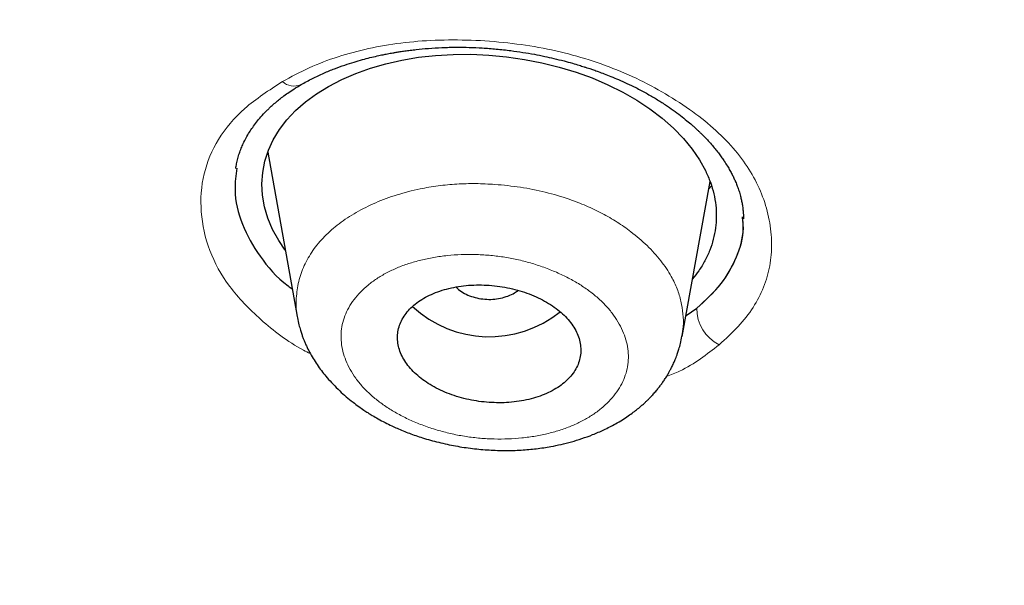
# Model space of a CAD drawing. Header units: millimetres. Extents: x 8 to 1023, y 12 to 832.
# Tile 433 of 656: x 612.63 to 622.3, y 750.84 to 756.39. Entities that reach past the tile are written whole.
import ezdxf

# ---------------------------------------------------------------- set-up
doc = ezdxf.new("R2010")
doc.units = ezdxf.units.MM

msp = doc.modelspace()

# ---------------------------------------------------------------- linework, layer by layer
at = {"color": 7, "linetype": 'Continuous', "lineweight": 30}
for p, q in [((615.0681, 755.0932), (615.3559, 753.4798)), ((619.1371, 753.284), (619.409, 754.807)), ((619.7274, 754.4404), (619.7265, 754.4595)), ((619.1743, 753.4922), (619.2798, 753.5626)), ((615.3622, 753.4669), (615.359, 753.4804))]:
    msp.add_line(p, q, dxfattribs=at)
at = {"color": 7, "linetype": 'Continuous', "lineweight": 30, "flags": 128}
msp.add_lwpolyline([(615.2393, 754.1335), (615.1746, 754.2278), (615.1149, 754.3365), (615.0683, 754.4474), (615.0354, 754.5587), (615.0162, 754.6704), (615.0106, 754.7826), (615.0186, 754.8952), (615.04, 755.0056), (615.0743, 755.1124), (615.1216, 755.2156), (615.1819, 755.315), (615.2552, 755.4108), (615.3402, 755.5013), (615.4365, 755.586), (615.5441, 755.665), (615.6631, 755.7382), (615.7933, 755.8057), (615.9317, 755.8659), (616.0764, 755.9178), (616.2274, 755.9616), (616.3846, 755.9971), (616.5482, 756.0245), (616.7149, 756.0429), (616.8867, 756.0526), (617.0619, 756.0535), (617.2369, 756.0457), (617.4119, 756.0293), (617.5865, 756.0042), (617.759, 755.9707), (617.9294, 755.9288), (618.0946, 755.8788), (618.2532, 755.8213), (618.407, 755.7555), (618.5525, 755.6832), (618.6897, 755.6042), (618.8186, 755.5187), (618.9391, 755.4265), (619.05, 755.3289), (619.1482, 755.2283), (619.2337, 755.1246), (619.3065, 755.0179), (619.3666, 754.9083), (619.3666, 754.9083)], dxfattribs=at)
at = {"color": 8, "linetype": 'Continuous', "lineweight": 0}
for centre, radius, start, end in [((615.3254, 755.91), 0.1686, 227.18963, 293.86266), ((619.6729, 753.5563), 0.3932, 179.08144, 243.49432)]:
    msp.add_arc(centre, radius, start, end, dxfattribs=at)
at = {"color": 7, "linetype": 'Continuous', "lineweight": 30}
msp.add_arc((617.2441, 754.3876), 1.1048, 226.92026, 308.92931, dxfattribs=at)
for points, knots in [([(599.6821, 745.2961), (599.0446, 745.7096), (597.7695, 746.5367), (595.9542, 747.8518), (594.2149, 749.2184), (592.5608, 750.6392), (590.9929, 752.1097), (589.5142, 753.6274), (588.1274, 755.1896), (586.8349, 756.7932), (585.6396, 758.4355), (584.5439, 760.1136), (583.5509, 761.8245), (582.6624, 763.5651), (581.8795, 765.3316), (581.2029, 767.1208), (580.6338, 768.9292), (580.1729, 770.7536), (579.8213, 772.5906), (579.5798, 774.4368), (579.4493, 776.2889), (579.431, 778.1434), (579.5251, 779.9968), (579.7305, 781.8454), (580.0465, 783.6858), (580.4719, 785.5148), (581.006, 787.3289), (581.6477, 789.1248), (582.3961, 790.8992), (583.2503, 792.6485), (584.2095, 794.3694), (585.2721, 796.0585), (586.4353, 797.7127), (587.6964, 799.3293), (589.0529, 800.9052), (590.5021, 802.4378), (592.0412, 803.924), (593.6677, 805.3611), (595.3789, 806.7463), (597.1721, 808.0765), (599.0443, 809.3489), (600.9914, 810.5616), (603.0093, 811.7126), (605.0941, 812.8), (607.2418, 813.822), (609.4485, 814.7765), (611.7101, 815.6617), (614.0228, 816.4757), (616.3824, 817.2164), (618.7846, 817.8821), (621.2245, 818.472), (623.6973, 818.9854), (626.1985, 819.4217), (628.7233, 819.78), (631.2672, 820.0603), (633.8256, 820.26), (636.3938, 820.3856), (638.1092, 820.4012), (638.967, 820.409)], [0, 0, 0, 0, 0.017858, 0.035716, 0.053573, 0.07143, 0.089286, 0.107143, 0.124999, 0.142856, 0.160713, 0.178571, 0.196429, 0.214287, 0.232143, 0.25, 0.267856, 0.285712, 0.303568, 0.321425, 0.339282, 0.35714, 0.374998, 0.392856, 0.410713, 0.42857, 0.446428, 0.464285, 0.482142, 0.499999, 0.517857, 0.535714, 0.553571, 0.571428, 0.589285, 0.607142, 0.624999, 0.642856, 0.660713, 0.67857, 0.696427, 0.714284, 0.732141, 0.749999, 0.767857, 0.785715, 0.803573, 0.821432, 0.83929, 0.857149, 0.875005, 0.892861, 0.910716, 0.928572, 0.946428, 0.964284, 0.982141, 1, 1, 1, 1]), ([(638.967, 818.009), (638.3628, 818.005), (637.1547, 817.997), (635.3444, 817.9324), (633.5372, 817.8292), (631.733, 817.6837), (629.9321, 817.4971), (628.1379, 817.2696), (626.4058, 817.0102), (624.7401, 816.7233), (623.1417, 816.4128), (621.5609, 816.0704), (619.9978, 815.6959), (618.4524, 815.2896), (616.8706, 814.8359), (615.2571, 814.3322), (613.6167, 813.7756), (612.0058, 813.1834), (610.4243, 812.556), (608.8722, 811.8935), (607.347, 811.1949), (605.8917, 810.4814), (604.506, 809.7569), (603.1916, 809.027), (601.9088, 808.2708), (600.6574, 807.4885), (599.4374, 806.6803), (598.2148, 805.8226), (596.9949, 804.9139), (595.7837, 803.9523), (594.6156, 802.964), (593.4906, 801.949), (592.4085, 800.9075), (591.3676, 799.8379), (590.3979, 798.7733), (589.4984, 797.7185), (588.6689, 796.6799), (587.8834, 795.6272), (587.142, 794.5603), (586.4445, 793.4792), (585.772, 792.3524), (585.1295, 791.1795), (584.5226, 789.9602), (583.9691, 788.7276), (583.4691, 787.4814), (583.0225, 786.2218), (582.6288, 784.9476), (582.2983, 783.6978), (582.0275, 782.4769), (581.8126, 781.29), (581.6459, 780.1015), (581.5271, 778.9115), (581.4564, 777.7195), (581.4331, 776.4921), (581.462, 775.2301), (581.5487, 773.9347), (581.6922, 772.6407), (581.8927, 771.348), (582.1501, 770.0563), (582.4641, 768.7676), (582.8228, 767.5219), (583.2202, 766.3223), (583.6505, 765.1703), (584.1257, 764.0301), (584.6458, 762.9016), (585.2109, 761.7847), (585.8395, 760.646), (586.5358, 759.4877), (587.3046, 758.3122), (588.1254, 757.1535), (588.9985, 756.0114), (589.924, 754.8861), (590.8988, 753.7813), (591.8905, 752.7307), (592.8916, 751.7352), (593.8983, 750.7921), (594.9411, 749.8712), (596.0199, 748.9727), (597.1349, 748.0965), (598.3202, 747.2174), (599.5787, 746.3387), (600.9133, 745.464), (602.288, 744.6186), (603.7029, 743.8026), (605.158, 743.0163), (606.6477, 742.2629), (608.1236, 741.5648), (609.5779, 740.9208), (611.0096, 740.3269), (612.4627, 739.7635), (613.9374, 739.2309), (615.4336, 738.7289), (616.9988, 738.2432), (618.6325, 737.7777), (620.334, 737.3365), (622.053, 736.9342), (623.7893, 736.5709), (625.5429, 736.2467), (627.3103, 735.9623), (629.0381, 735.725), (630.7219, 735.5312), (632.3607, 735.3774), (634.0049, 735.2575), (635.6543, 735.1725), (637.3089, 735.1191), (638.4138, 735.1126), (638.9669, 735.1093)], [0, 0, 0, 0, 0.01003, 0.020054, 0.030083, 0.040124, 0.050187, 0.060282, 0.070362, 0.079553, 0.088711, 0.097842, 0.106955, 0.116055, 0.12515, 0.135215, 0.145244, 0.155247, 0.165233, 0.175211, 0.185191, 0.195231, 0.204429, 0.213609, 0.222777, 0.23194, 0.241107, 0.250284, 0.260264, 0.270231, 0.280194, 0.290164, 0.300149, 0.31016, 0.320251, 0.329484, 0.338685, 0.347862, 0.357022, 0.366175, 0.375328, 0.385279, 0.395221, 0.405163, 0.415118, 0.425096, 0.435106, 0.445185, 0.454404, 0.463594, 0.472765, 0.481925, 0.491084, 0.500249, 0.510205, 0.520158, 0.530119, 0.540101, 0.550114, 0.56017, 0.570237, 0.579425, 0.588586, 0.597726, 0.606856, 0.615983, 0.625115, 0.635087, 0.645061, 0.655045, 0.665052, 0.67509, 0.685171, 0.695207, 0.70436, 0.713496, 0.722621, 0.731743, 0.74087, 0.750008, 0.759978, 0.769956, 0.779952, 0.789974, 0.800033, 0.810138, 0.820182, 0.829338, 0.838477, 0.847605, 0.856731, 0.86586, 0.875, 0.885017, 0.895019, 0.905016, 0.915017, 0.92503, 0.935066, 0.945076, 0.954226, 0.963368, 0.97251, 0.981657, 0.990818, 1, 1, 1, 1]), ([(696.002, 776.4662), (695.9947, 775.965), (695.98, 774.9631), (695.861, 773.4625), (695.6708, 771.9655), (695.4025, 770.472), (695.0581, 768.9822), (694.6463, 767.5288), (694.1731, 766.1154), (693.6441, 764.7452), (693.0498, 763.3902), (692.3902, 762.0503), (691.6534, 760.7038), (690.8365, 759.3537), (689.9364, 758.0034), (688.9673, 756.6765), (687.929, 755.3728), (686.8217, 754.0933), (685.6712, 752.8652), (684.4846, 751.6905), (683.2684, 750.5701), (681.9992, 749.481), (680.6769, 748.4233), (679.2806, 747.3817), (677.8086, 746.3592), (676.2591, 745.3595), (674.6548, 744.3986), (672.9958, 743.4768), (671.2864, 742.597), (669.5682, 741.7786), (667.8504, 741.0217), (666.1375, 740.3241), (664.394, 739.6702), (662.6198, 739.0602), (660.7838, 738.4845), (658.8853, 737.9465), (656.9241, 737.4497), (654.9336, 737.004), (652.9137, 736.6095), (650.8678, 736.2673), (648.8439, 735.9841), (646.8512, 735.7574), (644.8954, 735.5844), (642.9365, 735.4606), (640.9747, 735.3858), (638.9675, 735.3597), (636.9174, 735.3857), (634.8275, 735.4677), (632.743, 735.6052), (630.6644, 735.7981), (628.5941, 736.0462), (626.5779, 736.3425), (624.6214, 736.6824), (622.7274, 737.0617), (620.857, 737.4869), (619.0102, 737.9577), (617.1441, 738.4863), (615.2636, 739.0754), (613.3744, 739.728), (611.5217, 740.4297), (609.7057, 741.1802), (607.9259, 741.9795), (606.2194, 742.8094), (604.5887, 743.6645), (603.0365, 744.5392), (601.5312, 745.4497), (600.0726, 746.3957), (598.6295, 747.3989), (597.2073, 748.4603), (595.8124, 749.5811), (594.4768, 750.7371), (593.2005, 751.9281), (591.9821, 753.1553), (590.8457, 754.3924), (589.7912, 755.6339), (588.8189, 756.8731), (587.909, 758.1332), (587.0612, 759.4142), (586.2599, 760.7421), (585.5103, 762.1155), (584.8181, 763.5329), (584.1993, 764.9653), (583.6538, 766.4127), (583.1805, 767.8781), (582.7877, 769.3322), (582.4726, 770.7709), (582.2317, 772.1876), (582.061, 773.6092), (581.9542, 775.0357), (581.941, 775.9887), (581.9344, 776.4658)], [0, 0, 0, 0, 0.011647, 0.023279, 0.034914, 0.046569, 0.058262, 0.069997, 0.081033, 0.092045, 0.103046, 0.114051, 0.125075, 0.136674, 0.148268, 0.159874, 0.171507, 0.183184, 0.194903, 0.205931, 0.216944, 0.227954, 0.238974, 0.250018, 0.2616, 0.2732, 0.284834, 0.296518, 0.308264, 0.319998, 0.330999, 0.341975, 0.352941, 0.363907, 0.374886, 0.386463, 0.398058, 0.409684, 0.421356, 0.433089, 0.444843, 0.455871, 0.466863, 0.477832, 0.488791, 0.499751, 0.51144, 0.523115, 0.53479, 0.54648, 0.558201, 0.569925, 0.580927, 0.591892, 0.602833, 0.61376, 0.624687, 0.6364, 0.648087, 0.659761, 0.671439, 0.683135, 0.694871, 0.705904, 0.716895, 0.727858, 0.738804, 0.749746, 0.761426, 0.773081, 0.784724, 0.796373, 0.808043, 0.819784, 0.830839, 0.841857, 0.852852, 0.863839, 0.87483, 0.886496, 0.898127, 0.909738, 0.921348, 0.932974, 0.944696, 0.955762, 0.96681, 0.977856, 0.988914, 1, 1, 1, 1]), ([(582.4446, 775.8051), (582.445, 775.7911), (582.4458, 775.7597), (582.4473, 775.709), (582.4492, 775.6493), (582.4515, 775.5807), (582.4542, 775.5046), (582.4574, 775.4212), (582.461, 775.3307), (582.4653, 775.232), (582.4703, 775.1261), (582.4812, 774.9074), (582.4997, 774.5974), (582.5289, 774.2013), (582.5599, 773.8431), (582.5931, 773.5063), (582.6277, 773.1898), (582.6654, 772.8762), (582.7114, 772.5254), (582.7679, 772.1322), (582.8372, 771.6951), (582.9039, 771.3114), (582.9649, 770.9836), (583.0169, 770.7179), (583.0699, 770.4587), (583.122, 770.2148), (583.1725, 769.9868), (583.2213, 769.7741), (583.2599, 769.6108), (583.2883, 769.4935), (583.3062, 769.4202), (583.3228, 769.3526), (583.3375, 769.2938), (583.3495, 769.2456), (583.3588, 769.2091), (583.3656, 769.1821), (583.3715, 769.1587), (583.3785, 769.1315), (583.3875, 769.0963), (583.3983, 769.0544), (583.4104, 769.0074), (583.4279, 768.9406), (583.4513, 768.8515), (583.4818, 768.7374), (583.5157, 768.6128), (583.5529, 768.4778), (583.5937, 768.3328), (583.6383, 768.1769), (583.6859, 768.0141), (583.735, 767.8493), (583.7844, 767.687), (583.8467, 767.4858), (583.9222, 767.2484), (584.011, 766.9775), (584.0978, 766.7204), (584.1822, 766.4768), (584.2647, 766.2447), (584.3469, 766.0189), (584.4296, 765.7964), (584.513, 765.5773), (584.5968, 765.3616), (584.681, 765.1493), (584.7665, 764.9381), (584.8547, 764.7244), (584.9473, 764.5043), (585.0461, 764.2746), (585.1511, 764.0351), (585.2483, 763.8185), (585.3359, 763.6266), (585.4124, 763.4613), (585.4917, 763.2924), (585.5725, 763.123), (585.654, 762.9542), (585.7342, 762.7906), (585.8121, 762.6339), (585.8858, 762.4873), (585.9552, 762.351), (586.0201, 762.2247), (586.0763, 762.1163), (586.1232, 762.0267), (586.16, 761.957), (586.191, 761.8984), (586.2202, 761.8434), (586.2521, 761.7838), (586.2924, 761.7085), (586.3416, 761.6175), (586.3994, 761.5113), (586.4631, 761.3952), (586.533, 761.2692), (586.6085, 761.1343), (586.6899, 760.9906), (586.777, 760.8384), (586.8707, 760.6768), (587.0082, 760.4423), (587.1881, 760.1419), (587.4089, 759.7828), (587.6286, 759.4347), (587.8207, 759.1376), (587.9845, 758.8892), (588.1195, 758.6873), (588.2524, 758.4914), (588.3815, 758.3034), (588.5056, 758.1251), (588.6243, 757.9565), (588.7374, 757.7976), (588.8448, 757.6484), (588.9462, 757.5088), (589.0422, 757.3779), (589.1366, 757.2502), (589.2335, 757.1202), (589.3366, 756.9832), (589.4522, 756.8309), (589.5813, 756.6626), (589.7249, 756.4777), (589.8777, 756.2834), (590.0397, 756.08), (590.2656, 755.8001), (590.5571, 755.4464), (590.8346, 755.1188), (591.0355, 754.8857), (591.1559, 754.7474), (591.2775, 754.6088), (591.4003, 754.4702), (591.5243, 754.3313), (591.6486, 754.1934), (591.7649, 754.0655), (591.8701, 753.9508), (591.9618, 753.8514), (592.0452, 753.7615), (592.1122, 753.6897), (592.1645, 753.6339), (592.2036, 753.5923), (592.2394, 753.5543), (592.2717, 753.52), (592.2997, 753.4905), (592.3218, 753.4672), (592.3394, 753.4485), (592.3567, 753.4303), (592.3781, 753.4078), (592.4054, 753.3792), (592.4402, 753.3427), (592.4829, 753.298), (592.5343, 753.2445), (592.5923, 753.1843), (592.6549, 753.1195), (592.7198, 753.0527), (592.7854, 752.9854), (592.8517, 752.9177), (592.9772, 752.7901), (593.1648, 752.6012), (593.4183, 752.35), (593.6808, 752.094), (593.9679, 751.8186), (594.277, 751.5274), (594.6055, 751.2241), (594.9341, 750.9263), (595.2628, 750.6342), (595.5912, 750.3478), (595.8811, 750.0995), (596.1289, 749.8905), (596.3313, 749.7217), (596.5238, 749.5629), (596.7062, 749.4139), (596.8673, 749.2836), (597.0081, 749.1707), (597.13, 749.0735), (597.2501, 748.9784), (597.3741, 748.8808), (597.5077, 748.7764), (597.6523, 748.6642), (597.808, 748.5443), (597.9749, 748.4169), (598.1532, 748.2819), (598.3418, 748.1405), (598.5384, 747.9946), (598.7388, 747.8473), (598.94, 747.7009), (599.2201, 747.4992), (599.5785, 747.2453), (600.0151, 746.9428), (600.4478, 746.6494), (600.8786, 746.3633), (601.3096, 746.083), (601.7418, 745.8076), (602.1632, 745.5445), (602.5746, 745.2926), (602.9799, 745.0491), (603.3952, 744.8041), (603.8235, 744.5564), (604.2651, 744.306), (604.6297, 744.1035), (604.9104, 743.9498), (605.0993, 743.8473), (605.2804, 743.7499), (605.4519, 743.6584), (605.6137, 743.5727), (605.7658, 743.4928), (605.9081, 743.4185), (606.0182, 743.3614), (606.0971, 743.3206), (606.1456, 743.2956), (606.1866, 743.2745), (606.2193, 743.2577), (606.2451, 743.2445), (606.2688, 743.2323), (606.2958, 743.2185), (606.3341, 743.199), (606.3852, 743.1729), (606.4499, 743.14), (606.5225, 743.1032), (606.6, 743.064), (606.7168, 743.0052), (606.8764, 742.9254), (607.0831, 742.823), (607.3039, 742.7146), (607.5389, 742.6005), (607.7865, 742.4816), (608.0422, 742.3602), (608.3002, 742.2392), (608.5563, 742.1205), (608.8624, 741.9803), (609.2166, 741.8205), (609.6173, 741.643), (610.0083, 741.473), (610.3901, 741.3099), (610.7661, 741.1522), (611.1402, 740.998), (611.6197, 740.8038), (612.2069, 740.572), (612.9043, 740.3058), (613.6236, 740.0406), (614.365, 739.7769), (615.1288, 739.5155), (615.8982, 739.2623), (616.6731, 739.0173), (617.4941, 738.7683), (618.3622, 738.517), (619.2779, 738.2653), (620.1995, 738.0252), (621.1268, 737.7966), (622.0594, 737.5796), (622.9971, 737.3742), (623.9132, 737.1859), (624.807, 737.0135), (625.6779, 736.8562), (626.5516, 736.7089), (627.4278, 736.5718), (628.3063, 736.4448), (629.1873, 736.3278), (630.0707, 736.2208), (630.9566, 736.1239), (631.8446, 736.037), (632.7345, 735.9603), (633.6259, 735.8939), (634.5018, 735.8388), (635.362, 735.7943), (636.2063, 735.7599), (637.0519, 735.7346), (637.899, 735.7185), (638.7918, 735.7112), (639.7291, 735.7144), (640.7097, 735.7301), (641.6884, 735.7581), (642.6654, 735.7983), (643.6407, 735.8507), (644.6145, 735.9153), (645.5595, 735.99), (646.4756, 736.0736), (647.3628, 736.1648), (648.2477, 736.2662), (649.13, 736.3775), (650.0098, 736.4988), (650.8873, 736.6302), (651.7624, 736.7717), (652.6349, 736.9234), (653.5043, 737.085), (654.3703, 737.2566), (655.2325, 737.4379), (656.0744, 737.6255), (656.8959, 737.8185), (657.6972, 738.0163), (658.4943, 738.2228), (659.2869, 738.4379), (660.1162, 738.6733), (660.9807, 738.9307), (661.8791, 739.2114), (662.7702, 739.5032), (663.6538, 739.806), (664.5299, 740.1199), (665.3982, 740.4447), (666.12, 740.7262), (666.7003, 740.9598), (667.1432, 741.1419), (667.5878, 741.3285), (668.0339, 741.5197), (668.4822, 741.7159), (668.9169, 741.9101), (669.34, 742.1029), (669.753, 742.2947), (670.072, 742.4457), (670.2956, 742.5528), (670.4216, 742.6135), (670.5482, 742.6749), (670.6755, 742.737), (670.8035, 742.7998), (670.931, 742.8627), (671.0548, 742.9242), (671.1782, 742.9858), (671.2972, 743.0456), (671.4102, 743.1026), (671.5088, 743.1526), (671.593, 743.1955), (671.6627, 743.2312), (671.716, 743.2585), (671.7578, 743.2799), (671.7942, 743.2987), (671.8353, 743.3199), (671.8837, 743.3449), (671.9413, 743.3747), (672.0137, 743.4123), (672.102, 743.4583), (672.2072, 743.5134), (672.3217, 743.5737), (672.4415, 743.6371), (672.6026, 743.7228), (672.8051, 743.8314), (673.0792, 743.9801), (673.3871, 744.1494), (673.7294, 744.3404), (674.0753, 744.5366), (674.4201, 744.7353), (674.7593, 744.934), (675.1122, 745.1438), (675.4776, 745.3647), (675.8541, 745.5964), (676.2208, 745.826), (676.5831, 746.0568), (676.9441, 746.2907), (677.3081, 746.5308), (677.6751, 746.7771), (678.0469, 747.0312), (678.3605, 747.2495), (678.6122, 747.4273), (678.7975, 747.5596), (678.9733, 747.6861), (679.139, 747.8064), (679.2948, 747.9204), (679.4407, 748.0281), (679.577, 748.1293), (679.6998, 748.2212), (679.8108, 748.3047), (679.9155, 748.3839), (680.023, 748.4656), (680.1372, 748.553), (680.2583, 748.6462), (680.3863, 748.7453), (680.5292, 748.8567), (680.6876, 748.9813), (680.8623, 749.1198), (681.0451, 749.2662), (681.2323, 749.4177), (681.4202, 749.5712), (681.6879, 749.7922), (682.0304, 750.0797), (682.4098, 750.4057), (682.7452, 750.6999), (683.0414, 750.964), (683.3359, 751.2312), (683.633, 751.5055), (683.9348, 751.7892), (684.1756, 752.0197), (684.355, 752.1937), (684.4723, 752.3082), (684.5901, 752.4242), (684.7085, 752.5415), (684.8254, 752.6583), (684.938, 752.7716), (685.0465, 752.8815), (685.1492, 752.9863), (685.2457, 753.0854), (685.3324, 753.1749), (685.4094, 753.2549), (685.4704, 753.3186), (685.5171, 753.3674), (685.5509, 753.4029), (685.5797, 753.4332), (685.6062, 753.4611), (685.6342, 753.4907), (685.6678, 753.5263), (685.7079, 753.5688), (685.7547, 753.6185), (685.8229, 753.6913), (685.9115, 753.7862), (686.0191, 753.9025), (686.13, 754.0232), (686.2614, 754.1673), (686.4141, 754.3365), (686.5889, 754.5324), (686.7695, 754.7377), (686.954, 754.95), (687.2318, 755.2743), (687.5949, 755.7086), (687.9351, 756.1301), (688.1692, 756.427), (688.3029, 756.5985), (688.4352, 756.77), (688.5645, 756.9397), (688.6915, 757.1081), (688.814, 757.2724), (688.9312, 757.4313), (689.0407, 757.5814), (689.1428, 757.7225), (689.2375, 757.8547), (689.3193, 757.97), (689.3899, 758.0701), (689.4527, 758.1598), (689.5172, 758.2523), (689.5856, 758.3512), (689.6583, 758.4571), (689.7409, 758.5781), (689.8336, 758.7153), (689.9371, 758.8699), (690.046, 759.0347), (690.1604, 759.2096), (690.3181, 759.4539), (690.5145, 759.7645), (690.7668, 760.1741), (691.0327, 760.6197), (691.2387, 760.9777), (691.3698, 761.2107), (691.4296, 761.318), (691.4867, 761.421), (691.5389, 761.5161), (691.5847, 761.6002), (691.6242, 761.6731), (691.6555, 761.7313), (691.6797, 761.7764), (691.6976, 761.8097), (691.7117, 761.8361), (691.7222, 761.8559), (691.7312, 761.8729), (691.7415, 761.8921), (691.7553, 761.9182), (691.7724, 761.9505), (691.7915, 761.9867), (691.8208, 762.0424), (691.8614, 762.1198), (691.9142, 762.2215), (691.9714, 762.3325), (692.0505, 762.4875), (692.151, 762.6874), (692.2721, 762.9329), (692.3964, 763.1901), (692.5235, 763.4592), (692.6374, 763.706), (692.738, 763.9283), (692.8242, 764.1223), (692.9085, 764.3151), (692.9887, 764.5016), (693.0633, 764.6782), (693.134, 764.8481), (693.2007, 765.0109), (693.2633, 765.166), (693.3204, 765.3094), (693.3689, 765.4328), (693.4097, 765.5379), (693.4452, 765.6301), (693.481, 765.7239), (693.5216, 765.8312), (693.5676, 765.9544), (693.6192, 766.0944), (693.674, 766.2453), (693.7318, 766.407), (693.7925, 766.5796), (693.8525, 766.7536), (693.9115, 766.928), (693.9682, 767.099), (694.0244, 767.2713), (694.0786, 767.4411), (694.1306, 767.6073), (694.1806, 767.7698), (694.2411, 767.9707), (694.3105, 768.2072), (694.3868, 768.4763), (694.4425, 768.6798), (694.4799, 768.8195), (694.5004, 768.8967), (694.5186, 768.9661), (694.5344, 769.0268), (694.5479, 769.079), (694.559, 769.1224), (694.568, 769.1575), (694.5762, 769.1901), (694.5852, 769.2254), (694.5963, 769.2695), (694.6096, 769.3228), (694.6253, 769.3861), (694.6433, 769.4595), (694.6635, 769.543), (694.686, 769.6366), (694.7104, 769.7404), (694.7369, 769.8541), (694.7736, 770.0152), (694.8188, 770.2193), (694.8764, 770.4898), (694.9362, 770.7841), (694.9971, 771.1012), (695.0534, 771.4122), (695.1053, 771.7172), (695.1536, 772.019), (695.204, 772.3563), (695.2558, 772.7345), (695.3075, 773.1562), (695.354, 773.5879), (695.3951, 774.0283), (695.429, 774.4722), (695.4507, 774.7964), (695.4589, 774.9718), (695.4602, 774.9983)], [0, 0, 0, 0, 0.000308, 0.00069, 0.001145, 0.001674, 0.002276, 0.00292, 0.003632, 0.004411, 0.005257, 0.006152, 0.009626, 0.012651, 0.015604, 0.018178, 0.020695, 0.02317, 0.025678, 0.029092, 0.032585, 0.036159, 0.038302, 0.040463, 0.042551, 0.044541, 0.046341, 0.048052, 0.049674, 0.050287, 0.050886, 0.051446, 0.051921, 0.05231, 0.052613, 0.052804, 0.052961, 0.053179, 0.053464, 0.053812, 0.054194, 0.054604, 0.05543, 0.056351, 0.057369, 0.058452, 0.059626, 0.060891, 0.062239, 0.063584, 0.064902, 0.066193, 0.068489, 0.070695, 0.07281, 0.074779, 0.076663, 0.078501, 0.080325, 0.082135, 0.0839, 0.08565, 0.087387, 0.08913, 0.090952, 0.092859, 0.09485, 0.096926, 0.098274, 0.099656, 0.101071, 0.102516, 0.103918, 0.105323, 0.106643, 0.107879, 0.109031, 0.110099, 0.111082, 0.111784, 0.112377, 0.112857, 0.113276, 0.11378, 0.114377, 0.115197, 0.116102, 0.117093, 0.118169, 0.119332, 0.120556, 0.121864, 0.123254, 0.124726, 0.127926, 0.131043, 0.134078, 0.13703, 0.138843, 0.140623, 0.142364, 0.14403, 0.145612, 0.147112, 0.148529, 0.149862, 0.151113, 0.15228, 0.153387, 0.154557, 0.155794, 0.157098, 0.15869, 0.160373, 0.162145, 0.164008, 0.165957, 0.169858, 0.173805, 0.175097, 0.176394, 0.177695, 0.179001, 0.180312, 0.181628, 0.182918, 0.183956, 0.184904, 0.185762, 0.186531, 0.186966, 0.187365, 0.18773, 0.18806, 0.188352, 0.188581, 0.188733, 0.18889, 0.189107, 0.189383, 0.189718, 0.190161, 0.190677, 0.191267, 0.191909, 0.192557, 0.193211, 0.193869, 0.194531, 0.196938, 0.199405, 0.201934, 0.204523, 0.207615, 0.210672, 0.213694, 0.216683, 0.219637, 0.222551, 0.224419, 0.226191, 0.227867, 0.229446, 0.23093, 0.232027, 0.233066, 0.234053, 0.235094, 0.236222, 0.237439, 0.238744, 0.240137, 0.241618, 0.243188, 0.244814, 0.246468, 0.248106, 0.249729, 0.253273, 0.256743, 0.260138, 0.263484, 0.26681, 0.270115, 0.2734, 0.276392, 0.279395, 0.28247, 0.285617, 0.288837, 0.292128, 0.293531, 0.294898, 0.296193, 0.297416, 0.298566, 0.299645, 0.300653, 0.301588, 0.301976, 0.302323, 0.302612, 0.302842, 0.303015, 0.303155, 0.303344, 0.303584, 0.303961, 0.304422, 0.304945, 0.305488, 0.306049, 0.307393, 0.30883, 0.310362, 0.311986, 0.313704, 0.315477, 0.317252, 0.318998, 0.320714, 0.323489, 0.326185, 0.328803, 0.331343, 0.333818, 0.336286, 0.338754, 0.343278, 0.347803, 0.352328, 0.357176, 0.362024, 0.366874, 0.371725, 0.376579, 0.382198, 0.387818, 0.393438, 0.399057, 0.404677, 0.410297, 0.415916, 0.421067, 0.426217, 0.431363, 0.436505, 0.441643, 0.44678, 0.451918, 0.457057, 0.462198, 0.467338, 0.472478, 0.477619, 0.482467, 0.487317, 0.49217, 0.49703, 0.501898, 0.507534, 0.513158, 0.518775, 0.524387, 0.529996, 0.535605, 0.541214, 0.546354, 0.551494, 0.556634, 0.561772, 0.566907, 0.572047, 0.577191, 0.582339, 0.587488, 0.592639, 0.59779, 0.602941, 0.607798, 0.612655, 0.617512, 0.622369, 0.627226, 0.632845, 0.638459, 0.64407, 0.64968, 0.65529, 0.660898, 0.666508, 0.669406, 0.67233, 0.675279, 0.678255, 0.681257, 0.684301, 0.68705, 0.689866, 0.69275, 0.693613, 0.694482, 0.695357, 0.696238, 0.697125, 0.698018, 0.698897, 0.699709, 0.7006, 0.701391, 0.702082, 0.702673, 0.703163, 0.703553, 0.703797, 0.704045, 0.704323, 0.704664, 0.705071, 0.705543, 0.706196, 0.706944, 0.707779, 0.708635, 0.709499, 0.711221, 0.712975, 0.715398, 0.717879, 0.720418, 0.722964, 0.725469, 0.727931, 0.730829, 0.733666, 0.736441, 0.73918, 0.741976, 0.744786, 0.747659, 0.750595, 0.753592, 0.755153, 0.756652, 0.758075, 0.759422, 0.760694, 0.76189, 0.763011, 0.764057, 0.764932, 0.765771, 0.766663, 0.767617, 0.768632, 0.769708, 0.770846, 0.77225, 0.773737, 0.775308, 0.776945, 0.778574, 0.780189, 0.783939, 0.787607, 0.790333, 0.793014, 0.795703, 0.798467, 0.801307, 0.804223, 0.805343, 0.806474, 0.807615, 0.808768, 0.809931, 0.811049, 0.812089, 0.813144, 0.814106, 0.814973, 0.815747, 0.816426, 0.816815, 0.81716, 0.817451, 0.81769, 0.817966, 0.818306, 0.818714, 0.819191, 0.819737, 0.820807, 0.821917, 0.823067, 0.824256, 0.826025, 0.827874, 0.829805, 0.831814, 0.833841, 0.838883, 0.843888, 0.845453, 0.847015, 0.848572, 0.850125, 0.851625, 0.853136, 0.854564, 0.85591, 0.857172, 0.858352, 0.85945, 0.860254, 0.861023, 0.86184, 0.862717, 0.863654, 0.86465, 0.865925, 0.867287, 0.868734, 0.870268, 0.871888, 0.875148, 0.878391, 0.882556, 0.886693, 0.887618, 0.888542, 0.889446, 0.89026, 0.890977, 0.891598, 0.892122, 0.892465, 0.892749, 0.892973, 0.893137, 0.893255, 0.893404, 0.893628, 0.893917, 0.894227, 0.894552, 0.895334, 0.896195, 0.897134, 0.898152, 0.900125, 0.902192, 0.904352, 0.906606, 0.908953, 0.91054, 0.912168, 0.913799, 0.915348, 0.916812, 0.91819, 0.919568, 0.920848, 0.92203, 0.923114, 0.923897, 0.924625, 0.925385, 0.926208, 0.927268, 0.928417, 0.929652, 0.930976, 0.932387, 0.933885, 0.93524, 0.936655, 0.938067, 0.939448, 0.940799, 0.942118, 0.943407, 0.945689, 0.947868, 0.949944, 0.950626, 0.951255, 0.951815, 0.952306, 0.952726, 0.953077, 0.953358, 0.953576, 0.953864, 0.954213, 0.954643, 0.955153, 0.955745, 0.956418, 0.957172, 0.958007, 0.958924, 0.959918, 0.961895, 0.963844, 0.966437, 0.968978, 0.971468, 0.973907, 0.976298, 0.978703, 0.981989, 0.985351, 0.988789, 0.992305, 0.995867, 0.999377, 1, 1, 1, 1]), ([(615.3937, 755.7559), (615.431, 755.7766), (615.5026, 755.8165), (615.6137, 755.8681), (615.7194, 755.9116), (615.8188, 755.9476), (615.9105, 755.9771), (615.9933, 756.001), (616.0695, 756.0208), (616.1371, 756.0367), (616.1943, 756.0489), (616.2369, 756.0574), (616.2689, 756.0634), (616.2976, 756.0685), (616.3297, 756.074), (616.3687, 756.0803), (616.4149, 756.0871), (616.4678, 756.0941), (616.5444, 756.1031), (616.6474, 756.1127), (616.78, 756.1206), (616.9138, 756.1237), (617.0466, 756.1221), (617.1761, 756.1165), (617.3131, 756.106), (617.4462, 756.0912), (617.5709, 756.0734), (617.6813, 756.0544), (617.7826, 756.0343), (617.8797, 756.0126), (617.9705, 755.99), (618.0529, 755.9675), (618.1186, 755.9482), (618.1661, 755.9334), (618.2008, 755.9222), (618.2315, 755.912), (618.2686, 755.8994), (618.3159, 755.8826), (618.3729, 755.8614), (618.4393, 755.8354), (618.5143, 755.804), (618.5957, 755.7675), (618.6874, 755.7232), (618.7837, 755.6725), (618.8807, 755.6163), (618.9685, 755.5607), (619.0477, 755.5062), (619.1181, 755.454), (619.1795, 755.405), (619.2257, 755.3657), (619.2589, 755.3361), (619.2818, 755.315), (619.3036, 755.2944), (619.3278, 755.2709), (619.3581, 755.2402), (619.394, 755.2021), (619.4315, 755.1597), (619.4668, 755.1172), (619.4978, 755.0772), (619.5249, 755.0401), (619.5524, 755.0001), (619.5789, 754.9584), (619.6045, 754.9147), (619.6253, 754.8757), (619.6438, 754.8383), (619.6609, 754.8003), (619.678, 754.7578), (619.6943, 754.7115), (619.7076, 754.6663), (619.7178, 754.6236), (619.726, 754.5815), (619.7321, 754.538), (619.7363, 754.4904), (619.7368, 754.4582), (619.7371, 754.4407)], [0, 0, 0, 0, 0.026924, 0.051661, 0.074222, 0.094611, 0.112832, 0.128885, 0.142771, 0.156231, 0.166738, 0.174289, 0.179514, 0.184003, 0.189696, 0.196593, 0.204696, 0.214001, 0.224164, 0.244392, 0.266695, 0.291094, 0.311157, 0.332461, 0.354953, 0.378632, 0.398051, 0.416683, 0.433611, 0.448835, 0.465752, 0.479916, 0.491329, 0.499993, 0.504872, 0.509691, 0.516339, 0.524796, 0.535238, 0.547527, 0.561663, 0.577649, 0.594557, 0.616027, 0.63673, 0.656615, 0.674795, 0.692203, 0.708248, 0.721962, 0.729388, 0.735895, 0.741556, 0.748469, 0.757591, 0.76967, 0.783148, 0.795829, 0.80765, 0.818614, 0.828731, 0.843003, 0.855322, 0.867415, 0.877613, 0.88879, 0.901509, 0.915819, 0.93081, 0.942184, 0.953277, 0.966136, 0.981705, 1, 1, 1, 1]), ([(614.7533, 754.9345), (614.7555, 754.949), (614.7597, 754.977), (614.7715, 755.0284), (614.788, 755.0824), (614.806, 755.1313), (614.8281, 755.1823), (614.8547, 755.2349), (614.8853, 755.2872), (614.9187, 755.3376), (614.9565, 755.3885), (615.0006, 755.4415), (615.0416, 755.4854), (615.0762, 755.5197), (615.1026, 755.5445), (615.1345, 755.573), (615.1718, 755.6043), (615.2158, 755.6387), (615.2657, 755.675), (615.3252, 755.715), (615.37, 755.7417), (615.3937, 755.7559)], [0, 0, 0, 0, 0.061656, 0.118417, 0.171907, 0.224008, 0.274774, 0.339736, 0.402984, 0.460302, 0.519626, 0.583126, 0.651027, 0.680612, 0.710828, 0.744859, 0.78941, 0.831977, 0.881233, 0.937221, 1, 1, 1, 1]), ([(614.7626, 754.9376), (614.7535, 754.8667), (614.7301, 754.6853), (614.8005, 754.3889), (614.98, 754.0703), (615.16, 753.8555), (615.2936, 753.7613), (615.3074, 753.7516)], [0, 0, 0, 0, 0.175062, 0.447872, 0.708669, 0.96987, 1, 1, 1, 1]), ([(619.3666, 754.9083), (619.383, 754.8716), (619.4158, 754.7978), (619.4478, 754.6854), (619.4673, 754.5727), (619.473, 754.4604), (619.4649, 754.349), (619.4436, 754.2391), (619.4091, 754.1318), (619.3612, 754.0285), (619.3051, 753.9347), (619.2592, 753.8776), (619.2385, 753.8519)], [0, 0, 0, 0, 0.101111, 0.203137, 0.305665, 0.407321, 0.509116, 0.612554, 0.714588, 0.815832, 0.916913, 1, 1, 1, 1]), ([(619.4132, 754.7965), (619.4114, 754.7942), (619.4089, 754.791), (619.4062, 754.7879), (619.4055, 754.787)], [0, 0, 0, 0, 0.7210566, 1, 1, 1, 1]), ([(619.2798, 753.5626), (619.3647, 753.6407), (619.5317, 753.7944), (619.6797, 754.0635), (619.7457, 754.2875), (619.7333, 754.4219), (619.73, 754.4584)], [0, 0, 0, 0, 0.302782, 0.595911, 0.890113, 1, 1, 1, 1]), ([(617.2403, 752.6384), (617.2731, 752.6368), (617.3387, 752.6336), (617.4373, 752.6376), (617.5348, 752.6484), (617.6299, 752.6668), (617.7198, 752.6922), (617.8034, 752.7244), (617.8796, 752.7628), (617.9476, 752.8068), (618.0061, 752.856), (618.0549, 752.9096), (618.0934, 752.9668), (618.1207, 753.027), (618.1372, 753.0894), (618.1426, 753.1531), (618.1365, 753.2175), (618.1195, 753.2817), (618.0919, 753.3451), (618.0534, 753.4067), (618.0052, 753.466), (617.9475, 753.5223), (617.8808, 753.5748), (617.8061, 753.6229), (617.7242, 753.6662), (617.6358, 753.7037), (617.5423, 753.7352), (617.4448, 753.7602), (617.3442, 753.7782), (617.2422, 753.789), (617.1399, 753.7925), (617.0388, 753.7884), (616.9402, 753.7769), (616.8454, 753.7581), (616.756, 753.7322), (616.6727, 753.6996), (616.5969, 753.6609), (616.5298, 753.6164), (616.4717, 753.5669), (616.4235, 753.5131), (616.386, 753.4556), (616.3592, 753.3953), (616.3433, 753.3328), (616.3389, 753.269), (616.3456, 753.2047), (616.3632, 753.1405), (616.3918, 753.0772), (616.4307, 753.0157), (616.4795, 752.9565), (616.538, 752.9005), (616.6052, 752.8483), (616.6802, 752.8004), (616.7626, 752.7577), (616.851, 752.7206), (616.9441, 752.6896), (617.0409, 752.6654), (617.1401, 752.6474), (617.2069, 752.6414), (617.2403, 752.6384)], [0, 0, 0, 0, 0.017392, 0.034785, 0.052967, 0.071207, 0.08939, 0.107555, 0.125778, 0.143944, 0.161968, 0.180048, 0.198072, 0.215894, 0.233771, 0.251592, 0.269238, 0.286939, 0.304584, 0.322155, 0.339781, 0.357351, 0.37498, 0.392665, 0.410293, 0.428091, 0.445946, 0.463744, 0.481749, 0.499814, 0.517819, 0.535977, 0.554194, 0.572352, 0.590538, 0.608782, 0.626968, 0.645047, 0.663182, 0.681261, 0.699148, 0.71709, 0.734976, 0.752669, 0.770416, 0.788109, 0.805689, 0.823324, 0.840903, 0.858499, 0.876151, 0.893746, 0.911439, 0.929189, 0.946882, 0.964569, 0.982312, 1, 1, 1, 1]), ([(616.9168, 753.7709), (616.9207, 753.7664), (616.9385, 753.7458), (616.9824, 753.7158), (617.047, 753.6835), (617.1198, 753.6615), (617.1969, 753.6496), (617.2757, 753.6487), (617.3533, 753.6594), (617.426, 753.681), (617.4853, 753.7072), (617.5149, 753.7294), (617.5264, 753.738)], [0, 0, 0, 0, 0.03184, 0.143982, 0.256123, 0.368308, 0.480492, 0.592634, 0.704775, 0.81696, 0.929145, 1, 1, 1, 1]), ([(615.3596, 753.4676), (615.364, 753.4451), (615.3721, 753.4042), (615.3866, 753.3515), (615.3995, 753.3109), (615.412, 753.2758), (615.4248, 753.2428), (615.4384, 753.2109), (615.4578, 753.169), (615.485, 753.1161), (615.5221, 753.0532), (615.5616, 752.9937), (615.6039, 752.9366), (615.6526, 752.877), (615.708, 752.8158), (615.7714, 752.7529), (615.8378, 752.6937), (615.8992, 752.6439), (615.9576, 752.6002), (616.0065, 752.5663), (616.0511, 752.5371), (616.0969, 752.5087), (616.1532, 752.4759), (616.2173, 752.4414), (616.28, 752.4106), (616.3588, 752.3747), (616.4584, 752.3342), (616.5946, 752.2874), (616.7462, 752.2451), (616.9103, 752.2101), (617.0765, 752.1851), (617.2401, 752.1703), (617.3998, 752.1653), (617.5545, 752.1696), (617.7038, 752.183), (617.8334, 752.2027), (617.9479, 752.2262), (618.0495, 752.252), (618.1534, 752.2837), (618.26, 752.3225), (618.3711, 752.3705), (618.4677, 752.4201), (618.5469, 752.467), (618.6048, 752.5049), (618.6542, 752.5402), (618.6988, 752.5748), (618.7362, 752.6061), (618.7675, 752.6341), (618.7919, 752.6572), (618.8157, 752.6808), (618.8412, 752.7075), (618.8685, 752.7379), (618.8948, 752.7694), (618.9185, 752.7997), (618.9411, 752.8303), (618.9638, 752.8634), (618.9852, 752.8972), (619.0037, 752.9287), (619.0205, 752.9592), (619.0379, 752.9932), (619.0551, 753.03), (619.0692, 753.0634), (619.081, 753.0937), (619.0921, 753.1248), (619.1051, 753.1649), (619.1206, 753.2204), (619.129, 753.2635), (619.1337, 753.2872)], [0, 0, 0, 0, 0.0148277, 0.0269721, 0.036772, 0.0446249, 0.0515492, 0.0594711, 0.0681442, 0.0831766, 0.0982926, 0.1143326, 0.1302282, 0.1455948, 0.1642794, 0.1836837, 0.2016964, 0.2197913, 0.2342372, 0.2470895, 0.2563153, 0.2667476, 0.2798031, 0.2955343, 0.3101357, 0.3209857, 0.3462759, 0.3726406, 0.403966, 0.436244, 0.4678945, 0.4988227, 0.5290325, 0.5585351, 0.5873494, 0.6159096, 0.6358835, 0.6567737, 0.6786254, 0.7014827, 0.7260199, 0.7533278, 0.7701655, 0.7848797, 0.7977892, 0.8095489, 0.8216347, 0.8296805, 0.8370673, 0.8437623, 0.8517053, 0.8613777, 0.8707757, 0.878928, 0.8870212, 0.896134, 0.9057689, 0.9139011, 0.9207286, 0.929198, 0.9396349, 0.9481486, 0.9537786, 0.9609685, 0.9710456, 0.9840443, 1, 1, 1, 1])]:
    msp.add_open_spline(points, degree=3, knots=knots, dxfattribs=at)
at = {"color": 8, "linetype": 'Continuous', "lineweight": 0}
for points, knots in [([(582.6587, 776.3319), (582.666, 775.8342), (582.6807, 774.8393), (582.7998, 773.3489), (582.9901, 771.8618), (583.2586, 770.3778), (583.6025, 768.9005), (584.0119, 767.4639), (584.4801, 766.0718), (585.0022, 764.724), (585.588, 763.3913), (586.2377, 762.0735), (586.9636, 760.7482), (587.7693, 759.4177), (588.659, 758.0852), (589.6184, 756.7741), (590.6475, 755.4846), (591.7447, 754.2192), (592.8828, 753.0064), (594.0535, 751.8487), (595.2512, 750.7461), (596.4996, 749.6754), (597.7989, 748.6364), (599.1751, 747.61), (600.6302, 746.5995), (602.1659, 745.6088), (603.7541, 744.6577), (605.3949, 743.7466), (607.0823, 742.8789), (608.7756, 742.0734), (610.4663, 741.3295), (612.153, 740.6435), (613.8715, 739.9999), (615.6219, 739.3988), (617.4379, 738.8297), (619.3186, 738.2968), (621.2633, 737.8045), (623.2347, 737.3634), (625.2328, 736.9737), (627.2531, 736.6365), (629.2486, 736.3583), (631.212, 736.1361), (633.1403, 735.9667), (635.0738, 735.8456), (637.0122, 735.7728), (638.9932, 735.7478), (641.0136, 735.7741), (643.0697, 735.8554), (645.1203, 735.991), (647.1653, 736.1809), (649.2058, 736.4254), (651.1983, 736.7181), (653.1372, 737.055), (655.0159, 737.4315), (656.871, 737.8537), (658.7025, 738.3214), (660.546, 738.8447), (662.3971, 739.4256), (664.2507, 740.0667), (666.0688, 740.7556), (667.8513, 741.4922), (669.6018, 742.278), (671.2852, 743.0961), (672.8985, 743.9417), (674.4358, 744.8077), (675.9267, 745.7092), (677.3711, 746.6461), (678.7974, 747.6378), (680.2005, 748.6854), (681.5749, 749.7903), (682.8917, 750.9306), (684.151, 752.1063), (685.3538, 753.3181), (686.4755, 754.5392), (687.5161, 755.7638), (688.4753, 756.9854), (689.3728, 758.227), (690.209, 759.4887), (691.0009, 760.7987), (691.7432, 762.1569), (692.4294, 763.5626), (693.043, 764.9853), (693.5842, 766.4252), (694.0525, 767.8813), (694.4399, 769.3214), (694.7496, 770.7402), (694.986, 772.1337), (695.1535, 773.5304), (695.2584, 774.9302), (695.2713, 775.8648), (695.2778, 776.3324)], [0, 0, 0, 0, 0.0117137, 0.0234149, 0.0351216, 0.0468522, 0.0586247, 0.070364, 0.0813631, 0.0923367, 0.1032992, 0.1142649, 0.1252481, 0.1368316, 0.148424, 0.1600419, 0.1717018, 0.1834199, 0.1951477, 0.206154, 0.2171342, 0.2281014, 0.2390684, 0.2500482, 0.2616874, 0.2733323, 0.2849979, 0.2966994, 0.3084517, 0.3201468, 0.3311024, 0.3420458, 0.3529893, 0.3639449, 0.3749251, 0.3865672, 0.398212, 0.409874, 0.4215681, 0.4333088, 0.4450345, 0.4560332, 0.4670091, 0.4779743, 0.4889413, 0.4999221, 0.5115701, 0.5232038, 0.5348379, 0.5464871, 0.5581659, 0.5699121, 0.5809668, 0.5919838, 0.6029753, 0.6139537, 0.6249313, 0.6365724, 0.6481884, 0.6597941, 0.6714039, 0.6830322, 0.6947667, 0.7058318, 0.7168559, 0.7278515, 0.7388313, 0.7498078, 0.7614587, 0.7730925, 0.7847248, 0.7963708, 0.8080459, 0.8197857, 0.8308292, 0.8418316, 0.8528066, 0.8637681, 0.8747299, 0.8864319, 0.8981149, 0.9097963, 0.9214933, 0.9332235, 0.9449736, 0.9560095, 0.967015, 0.9780052, 0.9889952, 1, 1, 1, 1]), ([(615.2108, 755.7863), (615.2969, 755.8328), (615.4665, 755.9244), (615.752, 756.0324), (616.0539, 756.1145), (616.3745, 756.1688), (616.7128, 756.1959), (617.0651, 756.1956), (617.4206, 756.1702), (617.7691, 756.1179), (618.103, 756.0392), (618.4221, 755.9341), (618.7262, 755.8026), (619.0116, 755.6467), (619.2722, 755.4728), (619.4982, 755.2846), (619.6839, 755.0854), (619.8291, 754.8756), (619.9339, 754.6551), (619.997, 754.4276), (620.0212, 754.1998), (620.003, 753.9785), (619.9418, 753.7676), (619.837, 753.5675), (619.6915, 753.377), (619.5628, 753.2625), (619.4975, 753.2044)], [0, 0, 0, 0, 0.042958, 0.08453, 0.125349, 0.166081, 0.207396, 0.249939, 0.292983, 0.334562, 0.375338, 0.416009, 0.45728, 0.499828, 0.542837, 0.584424, 0.625257, 0.666039, 0.707474, 0.750238, 0.793161, 0.834706, 0.8755, 0.916207, 0.957493, 1, 1, 1, 1]), ([(615.4851, 753.1175), (615.4627, 753.1286), (615.2756, 753.2219), (614.9943, 753.4419), (614.674, 753.7711), (614.4766, 754.133), (614.3969, 754.5081), (614.4213, 754.8794), (614.5662, 755.2248), (614.8255, 755.5357), (615.0805, 755.7016), (615.2108, 755.7863)], [0, 0, 0, 0, 0.01706, 0.142894, 0.262921, 0.382795, 0.508192, 0.633899, 0.754135, 0.874352, 1, 1, 1, 1]), ([(615.359, 753.4804), (615.3575, 753.4864), (615.3423, 753.5468), (615.3442, 753.6626), (615.3657, 753.8245), (615.4212, 753.9817), (615.5058, 754.1309), (615.6207, 754.2692), (615.7643, 754.3944), (615.9331, 754.5053), (616.1241, 754.6004), (616.3342, 754.678), (616.5414, 754.7315), (616.7388, 754.765), (616.9221, 754.7822), (617.109, 754.7876), (617.2345, 754.781), (617.2973, 754.7776)], [0, 0, 0, 0, 0.008331, 0.08434, 0.160629, 0.236927, 0.312977, 0.388636, 0.46435, 0.540372, 0.616644, 0.693068, 0.769581, 0.827059, 0.884625, 0.942274, 1, 1, 1, 1]), ([(617.2973, 754.7776), (617.3809, 754.7696), (617.548, 754.7536), (617.793, 754.7034), (618.0088, 754.6406), (618.1946, 754.5691), (618.3521, 754.494), (618.4988, 754.4088), (618.6489, 754.3043), (618.7954, 754.1783), (618.9291, 754.0302), (619.0253, 753.887), (619.089, 753.753), (619.1274, 753.6303), (619.1462, 753.5068), (619.15, 753.3909), (619.1359, 753.3179), (619.1295, 753.2853)], [0, 0, 0, 0, 0.07968, 0.159217, 0.238418, 0.29755, 0.356685, 0.416169, 0.475939, 0.555844, 0.635701, 0.715179, 0.774422, 0.833506, 0.892736, 0.952114, 1, 1, 1, 1]), ([(619.4225, 754.7649), (619.4217, 754.7635), (619.4145, 754.7513), (619.4043, 754.7401), (619.3953, 754.7301)], [0, 0, 0, 0, 0.110759, 1, 1, 1, 1]), ([(619.2798, 753.5626), (619.362, 753.6379), (619.5268, 753.7888), (619.6692, 754.0554), (619.7391, 754.2665), (619.7304, 754.3891), (619.7286, 754.4136)], [0, 0, 0, 0, 0.306414, 0.614414, 0.922876, 1, 1, 1, 1]), ([(617.2405, 754.0821), (617.1943, 754.0853), (617.1023, 754.0916), (616.9651, 754.0902), (616.8296, 754.0805), (616.6971, 754.0622), (616.5693, 754.0359), (616.4485, 754.0015), (616.3356, 753.9595), (616.2312, 753.9098), (616.1359, 753.8533), (616.0506, 753.7905), (615.9759, 753.7216), (615.9123, 753.6474), (615.8605, 753.5689), (615.8218, 753.487), (615.7967, 753.4024), (615.7851, 753.3158), (615.7873, 753.2274), (615.8034, 753.1384), (615.8324, 753.0495), (615.8745, 752.9615), (615.9289, 752.8755), (615.9955, 752.7927), (616.0737, 752.7144), (616.1633, 752.6409), (616.263, 752.5725), (616.3719, 752.5099), (616.4892, 752.4537), (616.6139, 752.4041), (616.7441, 752.3619), (616.8779, 752.3279), (617.0141, 752.3027), (617.1521, 752.2862), (617.2905, 752.2784), (617.4279, 752.2793), (617.5636, 752.2889), (617.6964, 752.3072), (617.8244, 752.3335), (617.9453, 752.3678), (618.0581, 752.4098), (618.1624, 752.4595), (618.2577, 752.516), (618.3431, 752.5788), (618.4178, 752.6476), (618.4814, 752.722), (618.5334, 752.8007), (618.5722, 752.8828), (618.5974, 752.9674), (618.6087, 753.0542), (618.6067, 753.1424), (618.5912, 753.2312), (618.5622, 753.3199), (618.5199, 753.4079), (618.4653, 753.494), (618.3985, 753.5766), (618.32, 753.6549), (618.2306, 753.7285), (618.1304, 753.797), (618.0207, 753.8595), (617.9031, 753.9159), (617.7784, 753.9655), (617.6484, 754.0078), (617.5144, 754.0418), (617.3782, 754.0676), (617.2864, 754.0773), (617.2405, 754.0821)], [0, 0, 0, 0, 0.015601, 0.031132, 0.046741, 0.062575, 0.078384, 0.093962, 0.10946, 0.125031, 0.14064, 0.156161, 0.171738, 0.187514, 0.203294, 0.218858, 0.23436, 0.249951, 0.265412, 0.281137, 0.296789, 0.312422, 0.328327, 0.343927, 0.359382, 0.374857, 0.39047, 0.405989, 0.421567, 0.437357, 0.453183, 0.46877, 0.484276, 0.499862, 0.515489, 0.531044, 0.546676, 0.562534, 0.57837, 0.593955, 0.609439, 0.624977, 0.64061, 0.656143, 0.671719, 0.687481, 0.703337, 0.718937, 0.734431, 0.749976, 0.765596, 0.781123, 0.796706, 0.812493, 0.828305, 0.843878, 0.859372, 0.874949, 0.89038, 0.906154, 0.921796, 0.93743, 0.953329, 0.96895, 0.984452, 1, 1, 1, 1]), ([(619.4975, 753.2044), (619.3793, 753.1102), (619.2291, 752.9904), (619.0257, 752.9101), (618.9822, 752.893)], [0, 0, 0, 0, 0.786266, 1, 1, 1, 1])]:
    msp.add_open_spline(points, degree=3, knots=knots, dxfattribs=at)

doc.saveas('drawing.dxf')
